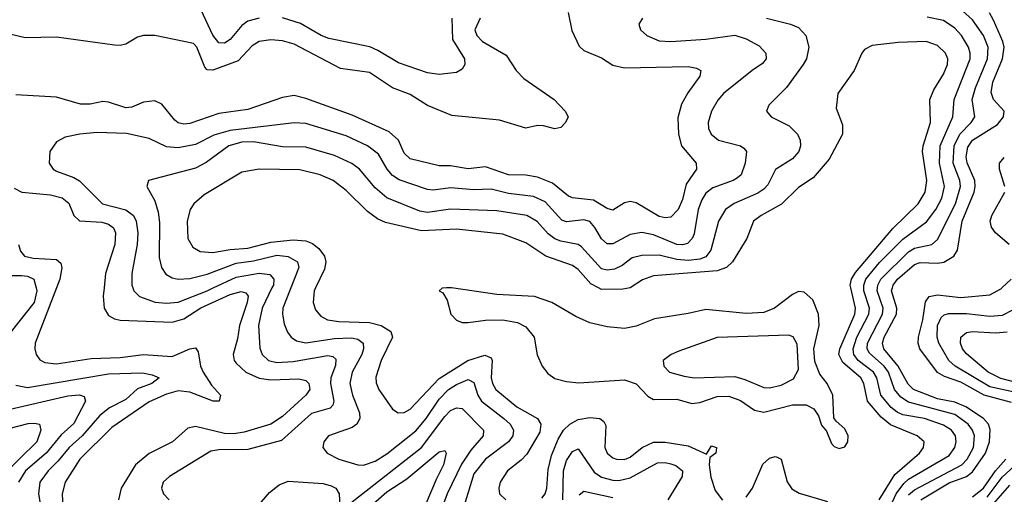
# Model space of a CAD drawing. Header units: inches. Extents: x 1308407 to 1441228, y 959628 to 1036311.
# Tile 460 of 656: x 1380843 to 1384240, y 989289 to 990925. Entities that reach past the tile are written whole.
import ezdxf

# ---------------------------------------------------------------- set-up
doc = ezdxf.new("R2010")
doc.units = ezdxf.units.IN
doc.header["$MEASUREMENT"] = 0
doc.layers.add('B3988', color=7, linetype='Continuous')
doc.layers.add('B3989', color=7, linetype='Continuous')

msp = doc.modelspace()

# ---------------------------------------------------------------- linework, layer by layer
at = {"layer": 'B3988', "color": 5}
msp.add_line((1382950, 990000.1, 3080), (1382949.4, 990000, 3080), dxfattribs=at)
for points, elevation in [([(1380900.2, 990000), (1380902.9, 989990), (1380893.7, 989950), (1380813.9, 989850)], 2960), ([(1380970.2, 990000), (1380897.2, 989810), (1380895.5, 989790), (1380900.2, 989770), (1380912.7, 989752.7), (1380930, 989743.1), (1380970, 989738.2), (1381090, 989756.8), (1381190, 989759.8), (1381270, 989770.1), (1381370, 989763.9), (1381430, 989789.7), (1381450, 989793.7), (1381459.2, 989779.2), (1381466.8, 989730), (1381476, 989710), (1381505.1, 989665.1), (1381536.1, 989630), (1381531.6, 989610), (1381510.5, 989609.5), (1381430, 989640.5), (1381390, 989645.6), (1381350, 989633.7), (1381290, 989607), (1381161.5, 989518.5), (1381051.4, 989410), (1380999.9, 989330), (1380989.7, 989290), (1380994.4, 989190)], 2980), ([(1381134.3, 990000), (1381131.2, 989971.2), (1381134.6, 989930), (1381150, 989905.4), (1381170, 989893.3), (1381190, 989888.4), (1381370, 989881.6), (1381410, 989893.1), (1381468.5, 989931.5), (1381570, 989977.8), (1381607.9, 989987.9), (1381623.5, 989983.5), (1381631.9, 989971.9), (1381628.2, 989950), (1381601.5, 989870), (1381595.2, 989824.8), (1381580.3, 989770), (1381583.4, 989750), (1381590, 989740.1), (1381623.1, 989710), (1381670, 989689), (1381710, 989683.5), (1381806.7, 989686.7), (1381830, 989680.9), (1381841.4, 989670), (1381844.3, 989650), (1381830.8, 989630), (1381750, 989556.5), (1381709.6, 989530.4), (1381617.4, 989502.6), (1381582.7, 989497.3), (1381550, 989498), (1381450, 989522.4), (1381424, 989516), (1381370.8, 989469.2), (1381290, 989429.4), (1381243, 989390), (1381193.5, 989310), (1381183.9, 989270)], 3020), ([(1381233.7, 990000), (1381237.3, 989990), (1381256.2, 989970), (1381311.2, 989951.2), (1381350, 989947.9), (1381390, 989950.8), (1381490, 989990.3), (1381510.5, 990000)], 3040), ([(1381713.6, 990000), (1381679.4, 989930), (1381667, 989870), (1381672.1, 989792.1), (1381679.8, 989770), (1381702.2, 989750), (1381730, 989743.1), (1381786.3, 989746.3), (1381906.8, 989766.8), (1381923.7, 989763.7), (1381934.3, 989754.3), (1381933.1, 989733.1), (1381917.2, 989690), (1381915.4, 989670), (1381927.1, 989610), (1381923.9, 989596.1), (1381914.4, 989585.6), (1381850, 989567.5), (1381746.2, 989473.8), (1381630, 989442.8), (1381530, 989441.4), (1381502.9, 989437.1), (1381360.2, 989350), (1381338.8, 989330), (1381332.2, 989310), (1381339.7, 989290), (1381358.8, 989270)], 3040), ([(1381778.9, 990000), (1381751, 989930), (1381749.7, 989909.7), (1381756, 989876), (1381767.3, 989847.3), (1381779.8, 989830), (1381798.1, 989818.1), (1381830, 989811.3), (1381930, 989825.7), (1381988.2, 989828.2), (1382010, 989823.6), (1382028.3, 989810), (1382029.7, 989790), (1382023.4, 989770), (1381990.5, 989710), (1381982.8, 989670), (1381992, 989630), (1382016.2, 989570), (1382017.2, 989550), (1382006.5, 989530), (1381990, 989518.6), (1381909.1, 989490), (1381892.7, 989470), (1381889, 989450), (1381904.4, 989430), (1381944.9, 989410), (1382010, 989389.6), (1382030, 989388.5), (1382070, 989403.3), (1382110, 989428.1), (1382210, 989507.3), (1382246, 989550), (1382290, 989616), (1382323, 989650), (1382350, 989667.5), (1382390, 989684.6), (1382410, 989673.8), (1382423.4, 989630), (1382437, 989610), (1382514, 989550), (1382535.6, 989530), (1382547.3, 989510), (1382544.3, 989490), (1382530.1, 989470), (1382450.6, 989410), (1382410, 989358.6), (1382376.4, 989250)], 3060), ([(1381863.9, 990000), (1381859, 989990), (1381855.9, 989950), (1381864.2, 989924.2), (1381882.2, 989902.2), (1381905.3, 989890), (1381944.1, 989884.1), (1382050, 989880.6), (1382090.2, 989870), (1382123.7, 989850), (1382130.1, 989830), (1382090.1, 989750), (1382072.2, 989692.2), (1382072.9, 989672.9), (1382082.8, 989650), (1382130, 989582), (1382149.5, 989569.5), (1382170, 989571), (1382190, 989582.4), (1382290, 989688.1), (1382389.4, 989749.4), (1382448.4, 989768.4), (1382470, 989759), (1382473.9, 989750), (1382470.1, 989690), (1382474.5, 989670), (1382486.4, 989650), (1382558.5, 989590), (1382630.3, 989550.3), (1382641.3, 989530), (1382637.7, 989502.3), (1382592.6, 989427.4), (1382573.6, 989406.4), (1382526.3, 989370), (1382501.4, 989330), (1382496.3, 989310), (1382498.9, 989290), (1382520.3, 989270)], 3080), ([(1382315.9, 990000), (1382300.5, 989999.5), (1382291, 989990), (1382303.4, 989983.4), (1382317.7, 989957.7), (1382331.3, 989910), (1382350, 989888.4), (1382370, 989881.4), (1382390, 989880.8), (1382450.7, 989889.3), (1382510, 989890.1), (1382561.1, 989881.1), (1382590, 989865.8), (1382618.5, 989830), (1382628.9, 989768.9), (1382645.8, 989730), (1382665.4, 989705.4), (1382690, 989687.8), (1382730, 989677), (1382772.7, 989672.7), (1382930, 989683.7), (1382969.8, 989669.8), (1383010, 989626.6), (1383030, 989615.3), (1383110, 989617.1), (1383161.6, 989601.6), (1383190, 989605.1), (1383250, 989625.3), (1383290, 989626.5), (1383330, 989612), (1383378.5, 989578.5), (1383410, 989571.3), (1383510, 989597.5), (1383556.7, 989596.7), (1383583, 989583), (1383598.7, 989558.7), (1383610, 989526.4), (1383626.2, 989506.2), (1383643.9, 989463.9), (1383653, 989453), (1383670, 989446.5), (1383690, 989452.2), (1383700.9, 989470), (1383702, 989490), (1383690, 989514.8), (1383660.2, 989540.2), (1383652.4, 989552.4), (1383648.8, 989630), (1383628.9, 989670), (1383603.3, 989703.3), (1383586.2, 989746.2), (1383583, 989790), (1383600.9, 989870), (1383599.5, 989910), (1383579.4, 989959.4), (1383550, 989985.1), (1383530, 989987.4), (1383510, 989977.6), (1383447.1, 989930), (1383410, 989915.6), (1383350, 989912), (1383210, 989925.6), (1383150, 989911.6), (1383033.5, 989893.5), (1382970, 989868.2), (1382930, 989859.9), (1382870, 989866), (1382810, 989880.3), (1382761.9, 989901.9), (1382679.2, 989950), (1382619.5, 989970), (1382490, 989977), (1382333.1, 990000)], 3120), ([(1382949.4, 990000), (1382924.7, 989995.3), (1382850, 989994.9), (1382840.3, 990000)], 3080), ([(1383808.1, 989270), (1383862.9, 989357.1), (1383947.2, 989430), (1383961.7, 989450), (1383963.5, 989470), (1383939.3, 989490), (1383847.7, 989527.7), (1383814.9, 989554.9), (1383767.7, 989610), (1383755.3, 989670), (1383745.7, 989690), (1383682.7, 989742.7), (1383669.2, 989770), (1383673, 989790), (1383724.8, 989910), (1383727, 989930), (1383710.3, 990000)], 3080), ([(1383848.7, 989250), (1383867, 989290), (1383893.7, 989326.3), (1383910, 989340.4), (1384050, 989422.5), (1384069.9, 989450), (1384074.1, 989470), (1384071.4, 989490), (1384058.3, 989510), (1384030, 989527.3), (1383964.5, 989550), (1383890, 989563.1), (1383870, 989572), (1383850, 989588), (1383814.6, 989630), (1383800.5, 989690), (1383789.3, 989709.3), (1383736.3, 989750), (1383720.6, 989770), (1383719.6, 989779.6), (1383718.7, 989790), (1383731.6, 989830), (1383773.2, 989910), (1383775.1, 989930), (1383755.5, 989990), (1383755.2, 990000)], 3060), ([(1383910, 989286.3), (1383930, 989303.6), (1384093.4, 989390), (1384112.2, 989410), (1384133.9, 989450), (1384137.5, 989490), (1384129.9, 989510), (1384115.1, 989530), (1384070, 989563.2), (1383910, 989606.5), (1383882.9, 989622.9), (1383861.7, 989650), (1383840.7, 989710), (1383825.2, 989730), (1383775.5, 989775.5), (1383767.3, 989790), (1383767.9, 989810), (1383820.1, 989910), (1383821.7, 989930), (1383801.6, 989990), (1383802.5, 990000)], 3040), ([(1383952, 989270), (1384050, 989327.6), (1384110, 989350), (1384130, 989366.4), (1384175.2, 989430), (1384188.8, 989470), (1384191.4, 989511.4), (1384185.7, 989530), (1384168.7, 989550), (1384107.9, 989590), (1384070, 989606.4), (1384010, 989618.2), (1383926.4, 989650), (1383908.6, 989668.6), (1383874.2, 989730), (1383824.6, 989790), (1383820.4, 989810), (1383825.5, 989830), (1383868.5, 989910), (1383869.2, 989930), (1383851.3, 989990), (1383854, 990000)], 3020), ([(1384264.8, 989604.8), (1384171.2, 989630), (1384090, 989674.6), (1384034.2, 989694.2), (1384010, 989708.7), (1383948.5, 989790), (1383942.9, 989810), (1383943.9, 989830), (1383959.1, 989890), (1383967.9, 989952.1), (1383980.9, 989970), (1384010, 989976.8), (1384090, 989967.3), (1384190, 989975.7), (1384230, 989998), (1384232.1, 990000)], 2980), ([(1384270, 989641.7), (1384190, 989658.5), (1384070.2, 989730.2), (1384048.5, 989750), (1384013.9, 989810), (1384008.9, 989830), (1384009.6, 989870), (1384021.8, 989898.2), (1384032.5, 989907.5), (1384048.1, 989911.9), (1384110, 989912.2), (1384190, 989902.3), (1384234.4, 989905.6), (1384270, 989924.7)], 2960), ([(1384430, 989635.1), (1384227.7, 989687.7), (1384184.9, 989710), (1384110, 989772.8), (1384096.4, 989790), (1384088.6, 989810), (1384089.9, 989830.1), (1384110, 989846.4), (1384130, 989849.6), (1384210, 989844.9), (1384250, 989848.6)], 2940), ([(1380830, 989664.6), (1380870, 989657.3), (1381150, 989703.9), (1381267.1, 989707.1), (1381301, 989701), (1381324.2, 989690), (1381299.6, 989670), (1381250, 989651.9), (1381210, 989615.8), (1381153.1, 989586.9), (1381119.5, 989560.5), (1381059.4, 989490), (1381014.6, 989450), (1380976.6, 989403.4), (1380941.1, 989370), (1380912.4, 989330), (1380907.9, 989290), (1380932, 989150)], 2960), ([(1380810, 989582.5), (1381010, 989628.5), (1381050, 989631.8), (1381065.8, 989625.8), (1381070.1, 989610), (1381030, 989532.2), (1380986.5, 989493.5), (1380934.2, 989430), (1380862.9, 989370), (1380839.4, 989330)], 2940), ([(1381970, 989246.8), (1382229.5, 989450), (1382310, 989557.2), (1382330, 989577.6), (1382350, 989587.2), (1382370, 989584.3), (1382443.9, 989510), (1382442.3, 989490), (1382399.2, 989440.8), (1382367.4, 989392.6), (1382317.9, 989290), (1382287.7, 989210)], 3040), ([(1380810, 989516.7), (1380872.1, 989532.1), (1380894.1, 989534.1), (1380911.3, 989530), (1380916.8, 989510), (1380902.1, 989470), (1380785, 989355)], 2920), ([(1382644.7, 989275.3), (1382655.8, 989290), (1382661.7, 989310), (1382666.2, 989373.8), (1382677.5, 989422.5), (1382701.3, 989478.7), (1382719.9, 989510), (1382741.2, 989530), (1382770, 989546.1), (1382810, 989553.3), (1382844.4, 989550), (1382859.1, 989539.1), (1382866, 989526), (1382862.6, 989450), (1382870, 989430.3), (1382890, 989413.9), (1382902.4, 989410), (1382930, 989408.8), (1382950, 989416.6), (1382990.5, 989450), (1383030, 989468.8), (1383070, 989468.7), (1383150, 989455.5), (1383212.7, 989427.3), (1383230, 989456.1), (1383247.3, 989450), (1383245.5, 989430), (1383224.4, 989415.6), (1383221.4, 989390), (1383227.4, 989347.4), (1383242.1, 989302.1), (1383267.9, 989267.9)], 3080), ([(1382053, 989247), (1382110, 989297), (1382178.5, 989341.5), (1382290, 989435.1), (1382310, 989439), (1382314.1, 989430), (1382305.7, 989390), (1382280, 989340), (1382225, 989210)], 3020), ([(1382717.3, 989270), (1382719.6, 989370), (1382730, 989405.5), (1382750, 989435.8), (1382770, 989445.4), (1382824.9, 989364.9), (1382850, 989348), (1382890, 989337), (1382910, 989336), (1382950, 989345.4), (1383043.2, 989396.8), (1383070, 989398.3), (1383090, 989394), (1383107.4, 989387.4), (1383130.1, 989370), (1383129.1, 989350), (1383079.9, 989270)], 3060), ([(1383350, 989278.5), (1383371.4, 989310), (1383407.6, 989392.4), (1383430, 989412.9), (1383450, 989419.3), (1383457.1, 989417.1), (1383470, 989409.2), (1383491.3, 989331.3), (1383507.4, 989307.4), (1383532.2, 989292.2), (1383630, 989264.2)], 3080), ([(1384130, 989280.1), (1384167.8, 989310), (1384210, 989369.8), (1384245.8, 989410)], 2980), ([(1384181.3, 989278.7), (1384232.6, 989347.4), (1384274.1, 989385.9)], 2960), ([(1381590, 989160.1), (1381705.5, 989294.5), (1381738.3, 989321.7), (1381770, 989333.3), (1381890, 989325.8), (1381918.3, 989318.3), (1381933.5, 989310), (1381945.3, 989290), (1381948, 989248)], 3040), ([(1382773.3, 989286.7), (1382790, 989298.8), (1382890, 989277.8)], 3040), ([(1384162.6, 989210), (1384259.5, 989320.5)], 2940)]:
    msp.add_lwpolyline(points, dxfattribs=dict(at, elevation=elevation))
at = {"layer": 'B3988', "color": 5, "elevation": 3140}
msp.add_lwpolyline([(1383496.7, 989836.7), (1383250, 989829.2), (1383117.5, 989782.5), (1383090.5, 989770), (1383063.8, 989750), (1383065.3, 989730), (1383084.9, 989710), (1383135.4, 989695.4), (1383170, 989690.1), (1383310, 989694.4), (1383344.7, 989684.7), (1383410, 989657.3), (1383430, 989655.1), (1383470, 989665.1), (1383512.8, 989687.2), (1383530, 989719.1), (1383526.1, 989806.1), (1383511.5, 989831.5)], close=True, dxfattribs=at)
at = {"layer": 'B3989', "color": 5}
msp.add_line((1382950, 990000.1, 3080), (1382949.4, 990000, 3080), dxfattribs=at)
for points, elevation in [([(1383802.5, 990000), (1383803.4, 990010), (1383814.2, 990030), (1383910, 990125.1), (1383930, 990137.6), (1383990, 990149.7), (1384010, 990166.6), (1384072.3, 990290), (1384089.4, 990350), (1384086.7, 990370), (1384064.1, 990430), (1384066.7, 990490), (1384086.7, 990530), (1384125.7, 990570), (1384138.6, 990590), (1384128.7, 990650), (1384140.5, 990690), (1384182.2, 990790), (1384184.8, 990830), (1384168.2, 990870), (1384130, 990924.2), (1384050, 990998)], 3040), ([(1381670, 990930.2), (1381630, 990919.7), (1381610, 990904.9), (1381570, 990857.1), (1381550, 990843.9), (1381530, 990845.2), (1381510, 990871.6), (1381470, 990957.8)], 2960), ([(1382431.5, 990930), (1382413.3, 990890), (1382420.4, 990870), (1382440.5, 990850), (1382522.2, 990802.2), (1382555.7, 990750), (1382582.4, 990722.4), (1382687.2, 990650), (1382725.5, 990610), (1382735.3, 990590), (1382726.7, 990570), (1382710, 990553.3), (1382690, 990548.8), (1382650, 990559.3), (1382630, 990559.8), (1382589.1, 990550.9), (1382498.3, 990578.3), (1382334.7, 990594.7), (1382250, 990629.5), (1382190, 990666.7), (1382129.4, 990689.4), (1382050, 990743.1), (1381950, 990756.4), (1381790, 990841), (1381750, 990852.1), (1381710, 990855.1), (1381670, 990849.9), (1381645.2, 990834.8), (1381596.8, 990783.2), (1381510, 990750.8), (1381490, 990751.6), (1381481.6, 990761.6), (1381454.9, 990830), (1381442.8, 990842.8), (1381310, 990870.8), (1381270, 990869.9), (1381250, 990864.4), (1381210, 990840.8), (1381190, 990835.4), (1381170, 990836.7), (1380970, 990864.3), (1380862.3, 990862.3), (1380750.8, 990889.2)], 2980), ([(1382735.8, 990950), (1382747.7, 990887.7), (1382773.8, 990833.8), (1382790, 990819.2), (1382850, 990793.9), (1382890, 990768.5), (1382930, 990758.6), (1383150, 990763.7), (1383178.1, 990758.1), (1383192.9, 990750), (1383190.2, 990730), (1383147.8, 990672.2), (1383126.1, 990633.9), (1383113.7, 990586.3), (1383115.6, 990530), (1383126.1, 990490), (1383177.1, 990430), (1383178.2, 990410), (1383142.3, 990357.7), (1383130, 990305.4), (1383115.2, 990270), (1383090, 990243.9), (1383070, 990241.2), (1383050, 990246.5), (1382970, 990293.3), (1382950, 990298.2), (1382930, 990293.6), (1382890, 990267.8), (1382870, 990274.5), (1382822.4, 990302.4), (1382750, 990310.7), (1382736.2, 990316.2), (1382681.7, 990361.7), (1382630, 990381.9), (1382590, 990388.6), (1382530, 990389.6), (1382450, 990417.5), (1382390, 990411.1), (1382330, 990420.8), (1382290, 990421.4), (1382190, 990445), (1382170, 990465.2), (1382149.9, 990510), (1382117.7, 990537.7), (1381990, 990596), (1381830, 990652.9), (1381790, 990663.1), (1381750, 990656.9), (1381630, 990614.7), (1381530, 990601.9), (1381430, 990566.6), (1381410, 990564.8), (1381390, 990569.5), (1381378.3, 990578.3), (1381334, 990634), (1381310, 990645.4), (1381270, 990641), (1381230, 990623.6), (1381210, 990621), (1381150, 990640.4), (1381130, 990642.3), (1381086, 990634), (1381053.6, 990633.6), (1380970, 990657.6), (1380830, 990666.4)], 3020), ([(1382992.2, 990930), (1382979.5, 990910), (1382984.6, 990890), (1383007.2, 990870), (1383050, 990852.5), (1383090, 990850.1), (1383210, 990857.8), (1383310, 990871.7), (1383350, 990858.4), (1383394.4, 990834.4), (1383417.8, 990810), (1383418.4, 990790), (1383406.5, 990773.5), (1383370, 990749.9), (1383271.7, 990670), (1383252.1, 990647.9), (1383230.1, 990610), (1383218.5, 990570), (1383220.1, 990550), (1383229.4, 990530), (1383254.6, 990510), (1383330.5, 990490.5), (1383342, 990482), (1383350.2, 990470), (1383346.1, 990430), (1383332.7, 990390), (1383320.2, 990379.8), (1383304.9, 990370), (1383235.1, 990344.9), (1383210, 990326.6), (1383196.1, 990303.9), (1383183.9, 990270), (1383170, 990186.2), (1383162.9, 990170), (1383146.7, 990153.3), (1383130, 990148.3), (1383110, 990149.7), (1383030, 990183.6), (1382990, 990190.8), (1382950, 990184.6), (1382890, 990152.5), (1382870, 990152.2), (1382850, 990169.3), (1382828, 990208), (1382810, 990229.3), (1382790, 990235.1), (1382730, 990227.7), (1382713.8, 990233.8), (1382656.6, 990296.6), (1382615.8, 990315.8), (1382530, 990325.7), (1382470, 990340.5), (1382410, 990338.8), (1382330, 990344.8), (1382270, 990337), (1382250, 990339.5), (1382153, 990373), (1382130, 990387.5), (1382111.3, 990410), (1382081.3, 990461.3), (1382043.4, 990490), (1381970, 990524.2), (1381830, 990566.9), (1381790, 990569), (1381570, 990542.9), (1381513.5, 990526.5), (1381450, 990494.7), (1381390, 990483.1), (1381350, 990486.6), (1381290, 990515.5), (1381212.1, 990532.1), (1381110, 990536), (1381050.8, 990530), (1381000.3, 990519.7), (1380970, 990504), (1380947.1, 990470), (1380945.2, 990430), (1380959, 990410), (1380970, 990403.2), (1381030, 990381.2), (1381049.4, 990369.4), (1381129.4, 990290), (1381209.2, 990269.2), (1381236, 990250), (1381245.1, 990230), (1381250.5, 990190), (1381248.2, 990150), (1381230.1, 990050.1), (1381230.1, 990010.1), (1381233.7, 990000)], 3040), ([(1383419.5, 990930), (1383503.1, 990910), (1383530, 990897.6), (1383555, 990870), (1383566.3, 990830), (1383557.6, 990790), (1383545.9, 990770), (1383489, 990691), (1383427.4, 990630), (1383420.3, 990610), (1383435.8, 990590), (1383498.4, 990558.4), (1383527.1, 990530), (1383536.3, 990510), (1383537.2, 990490), (1383530.8, 990470), (1383510, 990444.7), (1383451.3, 990408.7), (1383424.1, 990355.9), (1383410, 990340.4), (1383390, 990327.3), (1383308.7, 990291.3), (1383278.6, 990270), (1383254.7, 990230), (1383228, 990130), (1383210, 990106.9), (1383190, 990099), (1383150, 990094.7), (1383110, 990097.9), (1383050, 990113.4), (1382990, 990112.2), (1382956.7, 990103.3), (1382922.4, 990077.6), (1382895.6, 990064.4), (1382870, 990060.8), (1382850, 990066), (1382782.1, 990142.1), (1382769.6, 990149.6), (1382710, 990161.3), (1382689.7, 990169.7), (1382666.6, 990186.6), (1382628.6, 990228.6), (1382592.9, 990250), (1382490, 990266.1), (1382330, 990271.3), (1382250, 990260.4), (1382224.3, 990264.3), (1382110, 990310.4), (1382070, 990345.7), (1382015.3, 990410), (1381989.3, 990429.3), (1381930, 990456.2), (1381830, 990485.1), (1381750, 990486.7), (1381650, 990503.3), (1381610, 990502.5), (1381565, 990490), (1381487.1, 990432.9), (1381450, 990413.1), (1381287.3, 990370), (1381282.4, 990350), (1381310, 990300.3), (1381321.3, 990261.3), (1381325.9, 990225.9), (1381324.8, 990104.8), (1381332.1, 990070), (1381347.6, 990047.6), (1381370, 990034.8), (1381390, 990030.6), (1381430, 990032.8), (1381490, 990047.1), (1381590, 990085.8), (1381650, 990094), (1381730, 990112.7), (1381770, 990108.4), (1381801.9, 990090), (1381806.8, 990070), (1381778.9, 990000)], 3060), ([(1382333.8, 990930), (1382336.7, 990856.7), (1382377.5, 990790), (1382379.5, 990770), (1382370, 990754.5), (1382350, 990742.9), (1382290, 990736), (1382250, 990742.2), (1382150, 990776.3), (1382079, 990819), (1382051.1, 990831.1), (1381910, 990859.7), (1381884, 990870), (1381811.9, 990911.9), (1381750, 990931.7)], 2960), ([(1383755.2, 990000), (1383755, 990010), (1383762.6, 990030), (1383810, 990087.4), (1383890, 990167.8), (1383971.7, 990228.3), (1384004, 990270), (1384025, 990310), (1384033.4, 990350), (1384016.4, 990430), (1384018.4, 990490), (1384062.3, 990590), (1384066.7, 990650), (1384122.6, 990790), (1384122.9, 990810), (1384116.7, 990830), (1384092.3, 990870), (1384070, 990895.2), (1384030, 990921.9), (1383973.9, 990933.9)], 3060), ([(1383854, 990000), (1383856.7, 990010), (1383871.5, 990030), (1383930, 990081.3), (1383950, 990087.9), (1384010, 990085.5), (1384031, 990089), (1384066.2, 990110), (1384079, 990130), (1384094.4, 990230), (1384136.5, 990330), (1384139.8, 990350), (1384137.9, 990370), (1384111.6, 990431.6), (1384108.4, 990451.6), (1384114.5, 990485.5), (1384130.7, 990510), (1384217, 990563), (1384237.4, 990590), (1384239.3, 990610), (1384202.8, 990650), (1384194.3, 990674.3), (1384200.9, 990710), (1384234, 990790), (1384239.9, 990830), (1384235.4, 990850), (1384203.1, 990923.1), (1384188.6, 990948.6)], 3020), ([(1383710.3, 990000), (1383707.9, 990010), (1383712.6, 990030), (1383726.6, 990053.4), (1383855.5, 990204.5), (1383943.3, 990290), (1383967, 990330), (1383973.4, 990370), (1383957.9, 990470), (1383960.3, 990490), (1383985.6, 990570), (1383983.7, 990650), (1383996.7, 990683.3), (1384030, 990736.8), (1384044.2, 990770), (1384045, 990790), (1384037.2, 990810), (1384010, 990836.1), (1383970, 990849.9), (1383874, 990846), (1383784.6, 990835.4), (1383758.2, 990821.8), (1383748.9, 990810), (1383722.7, 990750), (1383666.4, 990670), (1383660.4, 990620.4), (1383681.9, 990561.9), (1383682.3, 990530), (1383635.5, 990444.5), (1383580.8, 990379.2), (1383530, 990346.6), (1383471.5, 990288.5), (1383401.2, 990250), (1383375.2, 990230), (1383351.4, 990170), (1383302, 990090), (1383281.8, 990070), (1383250, 990058.6), (1383030, 990041.5), (1382991.9, 990028.1), (1382950, 990000.1)], 3080), ([(1384242.3, 990350), (1384224.1, 990410), (1384223.5, 990430), (1384240.2, 990450)], 2980), ([(1382840.3, 990000), (1382813.9, 990013.9), (1382770, 990063.8), (1382750, 990077.2), (1382659, 990110), (1382590, 990155.4), (1382510, 990185), (1382350, 990202.5), (1382230, 990196.8), (1382105.7, 990225.7), (1382078.3, 990238.3), (1382043.2, 990263.2), (1381970, 990335.8), (1381925.3, 990370), (1381880.4, 990390), (1381810, 990406.7), (1381670, 990409.9), (1381610, 990398.8), (1381479.4, 990320.6), (1381444.7, 990290), (1381431.8, 990270), (1381420.8, 990230), (1381423.7, 990170), (1381440.5, 990140.5), (1381466, 990126), (1381510, 990122.2), (1381570, 990132.9), (1381630, 990136.7), (1381710, 990157.9), (1381786.3, 990166.3), (1381830, 990162.3), (1381853.3, 990153.3), (1381875.9, 990135.9), (1381894.5, 990110), (1381899.9, 990090), (1381895.4, 990064.6), (1381863.9, 990000)], 3080), ([(1380824.6, 990344.6), (1380850.5, 990330), (1380950, 990320.8), (1380990, 990310.5), (1381012.8, 990292.8), (1381030.5, 990250), (1381050, 990231.3), (1381126.3, 990226.3), (1381150, 990219.5), (1381166.9, 990206.9), (1381174.1, 990190), (1381171.9, 990150), (1381139.9, 990050), (1381134.3, 990000)], 3020), ([(1384256.4, 990150), (1384209.9, 990190), (1384195.5, 990210), (1384191.7, 990230), (1384196.6, 990250), (1384241.5, 990330)], 2980), ([(1380839.3, 990150), (1380846.4, 990126.4), (1380859.6, 990110), (1380890, 990102.5), (1380970, 990097.9), (1380985.9, 990085.9), (1380989, 990069), (1380981.7, 990030), (1380970.2, 990000)], 2980), ([(1380762.6, 990042.6), (1380850, 990043.2), (1380870, 990040.9), (1380892.3, 990030), (1380900.2, 990000)], 2960), ([(1381510.5, 990000), (1381590, 990037.5), (1381670, 990050.8), (1381706.8, 990046.8), (1381719.9, 990030), (1381718.5, 990010), (1381713.6, 990000)], 3040), ([(1384232.1, 990000), (1384263.4, 990030)], 2980), ([(1382333.1, 990000), (1382330, 990000.5), (1382315.9, 990000)], 3120)]:
    msp.add_lwpolyline(points, dxfattribs=dict(at, elevation=elevation))

doc.saveas('drawing.dxf')
